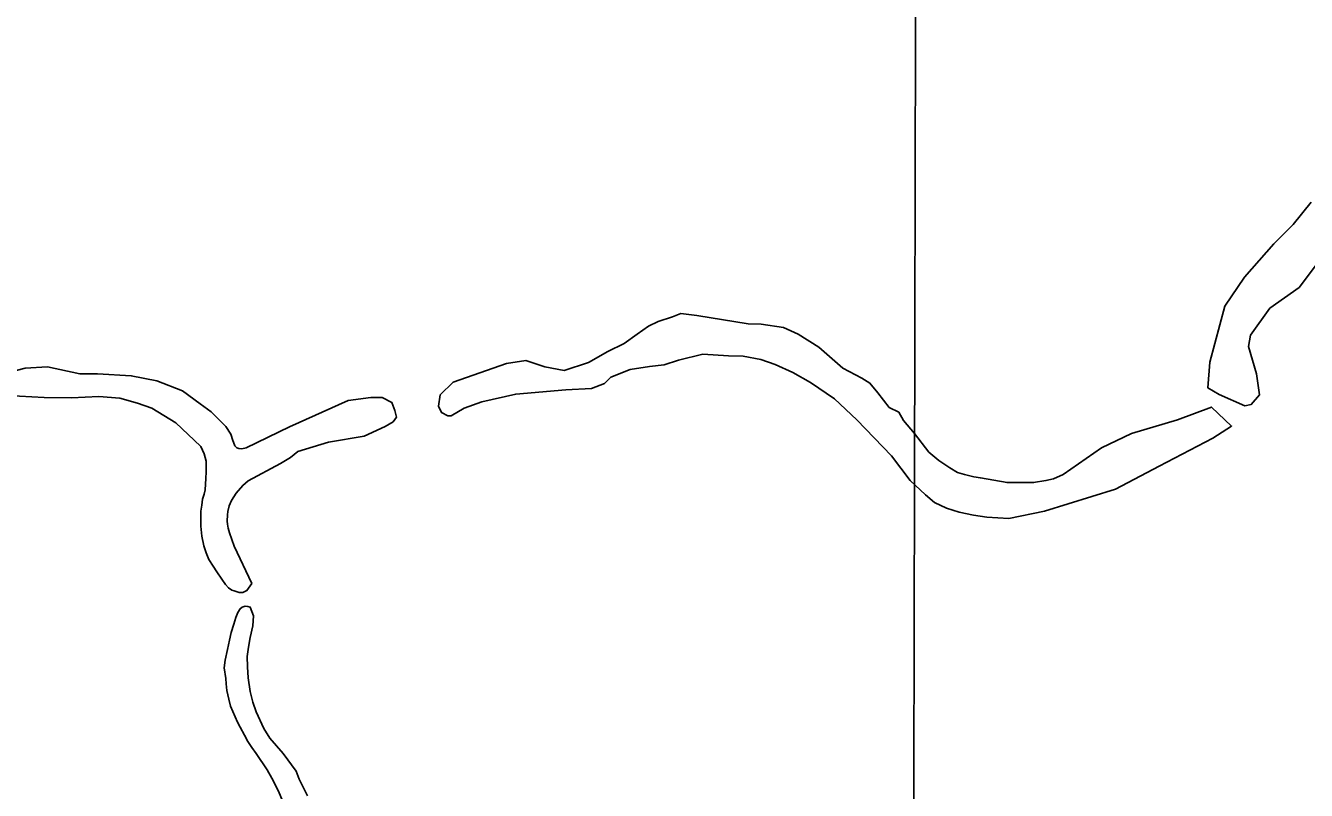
# Model space of a CAD drawing. Extents: x 3192986 to 3230865, y 867483 to 892886.
# Drawn here: x 3201323 to 3202944, y 887886 to 888854 of the extents above; entities that cross this region are included whole.
import ezdxf

# ---------------------------------------------------------------- set-up
doc = ezdxf.new("R2010")
doc.units = 0
doc.layers.add('V-GRID-MAJR', color=7, linetype='Continuous')
doc.layers.add('V-TOPO-SHOR', color=7, linetype='Continuous')

msp = doc.modelspace()

# ---------------------------------------------------------------- linework, layer by layer
at = {"layer": 'V-GRID-MAJR'}
msp.add_spline([(3202414.568, 872910.993), (3202427.791, 878971.704), (3202441.018, 885034.36), (3202454.245, 891097.061), (3202454.249, 891098.96)], degree=3, dxfattribs=at)
at = {"layer": 'V-TOPO-SHOR'}
for points in [[(3202976.354334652, 888577.4990640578), (3202935.0624375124, 888522.8787606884), (3202898.1246807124, 888496.7467261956), (3202873.3336167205, 888462.3443679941), (3202871.1565465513, 888448.1002335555), (3202881.006726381, 888413.3594540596), (3202884.823374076, 888386.8292768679), (3202874.5153301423, 888374.702491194), (3202866.3445421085, 888372.7443995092), (3202833.8803684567, 888387.326955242), (3202819.6959554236, 888395.6171860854), (3202822.0521898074, 888428.200802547), (3202841.088421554, 888499.341846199), (3202865.8993926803, 888535.7819246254), (3202902.9964065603, 888578.2157209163), (3202927.687934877, 888602.4294779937), (3202950.3815572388, 888630.7385826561)], [(3202006.546050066, 888393.3715318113), (3201943.317001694, 888387.8754923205), (3201900.425341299, 888378.104941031), (3201877.930790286, 888370.1730386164), (3201861.5294928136, 888360.1436945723), (3201857.454052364, 888360.1835088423), (3201849.342985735, 888364.3385778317), (3201845.3471738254, 888372.5292730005), (3201847.5242439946, 888386.773407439), (3201863.985262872, 888402.9159121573), (3201931.468915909, 888426.7116194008), (3201955.961372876, 888430.5481742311), (3201980.3343870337, 888422.1584077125), (3202004.747215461, 888417.8440816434), (3202035.412554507, 888427.7340757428), (3202060.0045471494, 888441.7592316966), (3202080.4812850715, 888451.7487614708), (3202096.9024896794, 888463.8158257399), (3202111.2660669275, 888473.8650769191), (3202123.552109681, 888479.8587947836), (3202141.951313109, 888485.7927912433), (3202152.1797285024, 888489.768696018), (3202172.537023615, 888487.5319044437), (3202237.644535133, 888476.7062750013), (3202253.9462969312, 888476.5470179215), (3202282.4345658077, 888472.1928775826), (3202300.694419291, 888463.8628324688), (3202327.0255251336, 888447.3022779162), (3202357.33253575, 888420.5133079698), (3202381.665735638, 888408.0481010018), (3202391.794615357, 888401.8354046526), (3202401.8637736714, 888389.5095476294), (3202415.9486510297, 888371.0307156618), (3202428.115250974, 888364.7981121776), (3202434.1288759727, 888354.5497896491), (3202448.3400000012, 888337.8309999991)], [(3201060.867000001, 888351.6199999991), (3201142.3735105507, 888383.4726750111), (3201181.1897304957, 888393.2830405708), (3201205.722001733, 888401.1950358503), (3201216.0300456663, 888413.3218215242), (3201230.4931585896, 888433.5596738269), (3201232.7896715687, 888460.0301296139), (3201242.7792013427, 888439.5533916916), (3201246.655570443, 888419.136375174), (3201266.9332370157, 888408.7487027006), (3201291.4256939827, 888412.5852575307), (3201322.0711258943, 888420.4375314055), (3201350.619116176, 888422.1965517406), (3201391.293892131, 888413.6475281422), (3201413.7088146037, 888413.4285496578), (3201456.481032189, 888410.972779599), (3201489.02483438, 888404.5411047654), (3201521.508915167, 888391.9962692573), (3201543.7645805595, 888375.4755289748), (3201557.9290864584, 888365.1475779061), (3201576.0894042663, 888346.6289316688), (3201582.777000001, 888336.9199999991)], [(3202418.838000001, 888309.640999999), (3202375.034989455, 888355.1270965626), (3202346.7656990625, 888381.896159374), (3202316.3989670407, 888402.571968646), (3202294.103487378, 888415.0172684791), (3202271.78810058, 888425.4248480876), (3202253.508339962, 888431.7171729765), (3202231.1332317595, 888436.0115919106), (3202212.7937497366, 888436.1907561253), (3202180.2101332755, 888438.5469905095), (3202149.564701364, 888430.6947166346), (3202131.1654979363, 888424.7607201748), (3202112.8061087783, 888422.902164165), (3202088.313651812, 888419.065609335), (3202063.761473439, 888409.1158938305), (3202055.5309640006, 888401.0446414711), (3202039.1694807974, 888395.0907378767), (3202006.546050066, 888393.3715318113)], [(3201544.1440000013, 888321.839999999), (3201512.959891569, 888351.3214933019), (3201482.573252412, 888369.959582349), (3201464.293491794, 888376.2519072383), (3201441.938290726, 888382.584046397), (3201415.4678349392, 888384.8805593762), (3201380.8066839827, 888383.1812604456), (3201346.1654401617, 888383.5196817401), (3201299.3177821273, 888386.015266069), (3201260.5811907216, 888384.3557814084), (3201227.957759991, 888382.6365753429), (3201199.330141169, 888372.7266741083), (3201168.644894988, 888360.7989597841), (3201125.673606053, 888342.8775275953), (3201101.1015205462, 888330.8900918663), (3201069.432000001, 888322.3319999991)], [(3201656.780000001, 888346.2729999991), (3201731.294562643, 888379.7572332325), (3201759.8624600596, 888383.5539737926), (3201774.126501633, 888383.4146238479), (3201786.293101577, 888377.1820203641), (3201790.2690063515, 888366.95360497), (3201792.2270980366, 888358.782816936), (3201788.091936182, 888352.7094705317), (3201777.8436136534, 888346.6958455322), (3201751.2338079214, 888334.7283169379), (3201706.324334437, 888327.0153930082), (3201667.4882073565, 888315.1673072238), (3201658.135460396, 888307.4755503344)], [(3202418.838000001, 888309.640999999), (3202442.577000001, 888278.233999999), (3202462.012000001, 888260.356999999), (3202473.614000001, 888250.4739999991), (3202488.683000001, 888243.3159999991), (3202504.801000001, 888238.140999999), (3202522.959000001, 888234.5219999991), (3202539.734000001, 888231.934999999), (3202567.757000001, 888230.2989999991), (3202612.862000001, 888239.496999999), (3202702.687000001, 888267.520999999), (3202757.866000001, 888296.733999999), (3202825.811000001, 888332.069999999), (3202849.6070000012, 888347.3629999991), (3202824.297000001, 888371.3879999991), (3202781.042000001, 888355.332999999), (3202722.723000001, 888337.8169999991), (3202684.829000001, 888319.636999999), (3202636.162000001, 888285.866999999), (3202624.013000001, 888280.5299999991), (3202614.545000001, 888278.3409999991), (3202598.852000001, 888275.6909999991), (3202565.379000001, 888275.6479999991), (3202531.642000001, 888281.6259999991), (3202523.463000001, 888283.212999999), (3202511.295000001, 888285.895999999), (3202502.737000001, 888288.4949999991), (3202492.853000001, 888294.5299999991), (3202478.831000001, 888303.6689999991), (3202466.246000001, 888314.3749999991), (3202448.3400000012, 888337.8309999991)], [(3201656.780000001, 888346.2729999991), (3201602.201000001, 888319.859999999), (3201596.456000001, 888318.6599999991), (3201592.602000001, 888318.7479999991), (3201590.230000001, 888319.7309999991), (3201587.760000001, 888322.1799999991), (3201584.616000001, 888330.0959999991), (3201583.150000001, 888335.846999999), (3201582.777000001, 888336.9199999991)], [(3201544.1440000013, 888321.839999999), (3201544.799000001, 888321.4269999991), (3201548.973000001, 888312.025999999), (3201551.289000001, 888302.797999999), (3201551.525000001, 888295.613999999), (3201551.250000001, 888289.3709999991), (3201551.062000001, 888280.998999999), (3201550.200000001, 888266.525999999), (3201549.012000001, 888260.969999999), (3201546.8740000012, 888254.6349999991), (3201545.772000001, 888247.214999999), (3201544.668000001, 888239.528999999), (3201544.439000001, 888229.430999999), (3201544.506000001, 888220.6549999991), (3201545.944000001, 888207.856999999), (3201548.328000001, 888195.7039999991), (3201551.185000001, 888186.8649999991), (3201554.9820000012, 888178.4029999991), (3201560.108000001, 888170.042999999), (3201564.730000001, 888162.7579999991), (3201571.034000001, 888153.4419999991), (3201575.804000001, 888146.817999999), (3201579.695000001, 888142.6079999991), (3201584.012000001, 888139.4519999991), (3201586.914000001, 888138.4539999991), (3201593.255000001, 888136.5819999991), (3201597.910000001, 888136.741999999), (3201603.016000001, 888139.0199999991), (3201609.334000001, 888147.917999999)], [(3201609.334000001, 888147.917999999), (3201586.873000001, 888195.2289999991), (3201581.143000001, 888212.243999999), (3201579.412000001, 888218.0009999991), (3201578.593000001, 888222.937999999), (3201578.020000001, 888226.939999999), (3201578.331000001, 888234.7779999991), (3201578.700000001, 888239.2899999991), (3201580.719000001, 888246.2899999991), (3201583.664000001, 888253.0029999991), (3201589.327000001, 888262.314999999), (3201597.791000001, 888272.094999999), (3201604.707000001, 888278.0539999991), (3201645.491000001, 888299.9959999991), (3201658.135460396, 888307.4755503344)], [(3201648.418000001, 887872.0049999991), (3201642.601000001, 887886.0099999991), (3201634.6780000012, 887901.260999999), (3201628.513000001, 887911.8039999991), (3201614.583000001, 887932.660999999), (3201609.283000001, 887940.1179999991), (3201604.257000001, 887947.834999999), (3201599.776000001, 887956.0739999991), (3201594.400000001, 887966.0659999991), (3201591.213000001, 887972.5399999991), (3201582.331000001, 887992.6159999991), (3201579.994000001, 888001.3389999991), (3201577.584000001, 888012.596999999), (3201576.701000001, 888020.753999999), (3201576.189000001, 888027.5669999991), (3201574.360000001, 888041.079999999), (3201575.251000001, 888050.930999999), (3201578.354000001, 888064.199999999), (3201580.756000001, 888076.0149999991), (3201583.246000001, 888085.8289999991), (3201586.2860000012, 888096.295999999), (3201589.011000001, 888104.770999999), (3201591.690000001, 888111.113999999), (3201594.600000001, 888115.981999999), (3201596.9110000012, 888117.795999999), (3201600.945000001, 888119.305999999), (3201604.007000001, 888118.969999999), (3201606.919000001, 888118.1029999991), (3201611.333000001, 888106.797999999), (3201610.380000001, 888094.2829999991), (3201607.243000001, 888079.4149999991), (3201604.967000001, 888067.3289999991), (3201603.4990000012, 888055.491999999), (3201603.870000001, 888042.410999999), (3201604.750000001, 888028.386999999), (3201607.163000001, 888011.258999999), (3201610.593000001, 887997.8429999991), (3201614.585000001, 887985.613999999), (3201624.237000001, 887964.3209999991), (3201631.833000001, 887952.278999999), (3201648.862000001, 887932.6839999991), (3201665.295000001, 887910.435999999), (3201669.334000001, 887900.341999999), (3201679.5190000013, 887878.9029999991)]]:
    msp.add_lwpolyline(points, dxfattribs=at)

doc.saveas('drawing.dxf')
